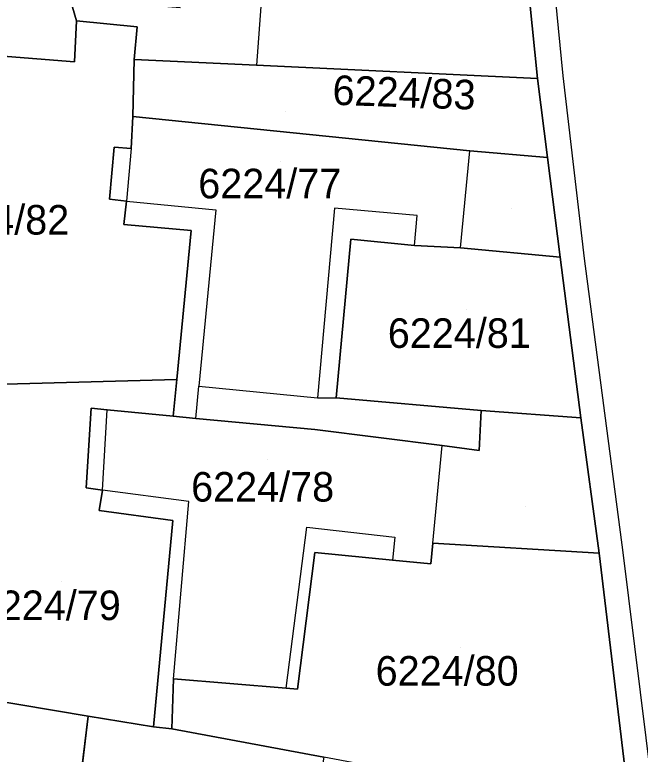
# Model space of a CAD drawing. Extents: x -266199 to -261993, y -1239047 to -1235108.
# Drawn here: x -263864.11 to -263821.83, y -1236130.88 to -1236080.9 of the extents above; entities that cross this region are included whole.
import ezdxf

# ---------------------------------------------------------------- set-up
doc = ezdxf.new("R2010")
doc.units = 0
for name, color, linetype in [('body_kn', 7, 'Continuous'), ('kladpar_druhypozemkov', 7, 'Continuous'), ('kladpar_hranice', 7, 'Continuous'), ('kladpar_parcelnecisla', 7, 'Continuous'), ('kladpar_plochy', 7, 'Continuous'), ('zappar_hrandruhpozemk', 7, 'Continuous')]:
    doc.layers.add(name, color=color, linetype=linetype)

msp = doc.modelspace()

# ---------------------------------------------------------------- linework, layer by layer
at = {"layer": 'body_kn'}
for p, q in [((-263859.94, -1236081.3), (-263859.94, -1236081.3)), ((-263855.85, -1236081.71), (-263855.85, -1236081.71)), ((-263860.08, -1236084.08), (-263860.08, -1236084.08)), ((-263856.04, -1236083.92), (-263856.04, -1236083.92)), ((-263847.78, -1236084.31), (-263847.78, -1236084.31)), ((-263828.78, -1236085.21), (-263828.78, -1236085.21)), ((-263828.78, -1236085.21), (-263828.78, -1236085.21)), ((-263827.06, -1236085.03), (-263827.06, -1236085.03)), ((-263856.13, -1236087.78), (-263856.13, -1236087.78)), ((-263857.4, -1236089.84), (-263857.4, -1236089.84)), ((-263856.25, -1236089.93), (-263856.25, -1236089.93)), ((-263856.25, -1236089.93), (-263856.25, -1236089.93)), ((-263833.35, -1236090.09), (-263833.35, -1236090.09)), ((-263828.1, -1236090.56), (-263828.1, -1236090.56)), ((-263828.1, -1236090.56), (-263828.1, -1236090.56)), ((-263857.71, -1236093.37), (-263857.71, -1236093.37)), ((-263856.57, -1236093.51), (-263856.57, -1236093.51)), ((-263856.57, -1236093.51), (-263856.57, -1236093.51)), ((-263850.53, -1236094.08), (-263850.53, -1236094.08)), ((-263842.49, -1236093.97), (-263842.49, -1236093.97)), ((-263836.92, -1236094.47), (-263836.92, -1236094.47)), ((-263856.75, -1236095.07), (-263856.75, -1236095.07)), ((-263852.2, -1236095.49), (-263852.2, -1236095.49)), ((-263841.39, -1236096.06), (-263841.39, -1236096.06)), ((-263837.08, -1236096.5), (-263837.08, -1236096.5)), ((-263837.08, -1236096.5), (-263837.08, -1236096.5)), ((-263833.99, -1236096.65), (-263833.99, -1236096.65)), ((-263833.99, -1236096.65), (-263833.99, -1236096.65)), ((-263827.25, -1236097.28), (-263827.25, -1236097.28)), ((-263827.25, -1236097.28), (-263827.25, -1236097.28)), ((-263825.61, -1236097.38), (-263825.61, -1236097.38)), ((-263853.16, -1236105.55), (-263853.16, -1236105.55)), ((-263851.67, -1236106), (-263851.67, -1236106)), ((-263851.67, -1236106), (-263851.67, -1236106)), ((-263843.65, -1236106.79), (-263843.65, -1236106.79)), ((-263843.65, -1236106.79), (-263843.65, -1236106.79)), ((-263842.38, -1236106.8), (-263842.38, -1236106.8)), ((-263858.95, -1236107.5), (-263858.95, -1236107.5)), ((-263858.95, -1236107.5), (-263858.95, -1236107.5)), ((-263857.86, -1236107.61), (-263857.86, -1236107.61)), ((-263832.59, -1236107.65), (-263832.59, -1236107.65)), ((-263853.4, -1236108.04), (-263853.4, -1236108.04)), ((-263851.88, -1236108.19), (-263851.88, -1236108.19)), ((-263851.88, -1236108.19), (-263851.88, -1236108.19)), ((-263825.85, -1236108.15), (-263825.85, -1236108.15)), ((-263843.84, -1236108.94), (-263843.84, -1236108.94)), ((-263835.23, -1236110.02), (-263835.23, -1236110.02)), ((-263832.71, -1236110.36), (-263832.71, -1236110.36)), ((-263859.28, -1236112.88), (-263859.28, -1236112.88)), ((-263858.19, -1236113.03), (-263858.19, -1236113.03)), ((-263852.34, -1236113.81), (-263852.34, -1236113.81)), ((-263858.41, -1236114.41), (-263858.41, -1236114.41)), ((-263853.42, -1236115.08), (-263853.42, -1236115.08)), ((-263844.38, -1236115.54), (-263844.38, -1236115.54)), ((-263838.43, -1236116.22), (-263838.43, -1236116.22)), ((-263835.86, -1236116.62), (-263835.86, -1236116.62)), ((-263835.86, -1236116.62), (-263835.86, -1236116.62)), ((-263843.84, -1236117.26), (-263843.84, -1236117.26)), ((-263824.6, -1236117.29), (-263824.6, -1236117.29)), ((-263824.6, -1236117.29), (-263824.6, -1236117.29)), ((-263823.01, -1236117.24), (-263823.01, -1236117.24)), ((-263838.58, -1236117.76), (-263838.58, -1236117.76)), ((-263835.99, -1236118.01), (-263835.99, -1236118.01)), ((-263853.38, -1236125.79), (-263853.38, -1236125.79)), ((-263853.38, -1236125.79), (-263853.38, -1236125.79)), ((-263845.76, -1236126.43), (-263845.76, -1236126.43)), ((-263845.76, -1236126.43), (-263845.76, -1236126.43)), ((-263845.01, -1236126.49), (-263845.01, -1236126.49)), ((-263859.15, -1236128.31), (-263859.15, -1236128.31)), ((-263854.74, -1236129.03), (-263854.74, -1236129.03)), ((-263854.74, -1236129.03), (-263854.74, -1236129.03)), ((-263853.49, -1236129.17), (-263853.49, -1236129.17))]:
    msp.add_line(p, q, dxfattribs=at)
at = {"layer": 'kladpar_druhypozemkov'}
for p, q in [((-263845.81, -1236087.45), (-263845.81, -1236087.45)), ((-263846.17, -1236090.83), (-263846.17, -1236090.83)), ((-263830.53, -1236093.97), (-263830.53, -1236093.97)), ((-263833.59, -1236100.82), (-263833.59, -1236100.82)), ((-263847.01, -1236110.97), (-263847.01, -1236110.97)), ((-263829.58, -1236114.17), (-263829.58, -1236114.17)), ((-263860.98, -1236119.22), (-263860.98, -1236119.22)), ((-263833.97, -1236123.65), (-263833.97, -1236123.65))]:
    msp.add_line(p, q, dxfattribs=at)
at = {"layer": 'kladpar_hranice'}
for points in [[(-263871.92, -1236060.66), (-263859.51, -1236061.48), (-263859.58, -1236062.68), (-263860.4, -1236062.67), (-263863.87, -1236062.39), (-263864.42, -1236062.35), (-263864.88, -1236069.15), (-263864.48, -1236069.18), (-263859.99, -1236069.49), (-263860.37, -1236079.82), (-263859.94, -1236081.3), (-263860.08, -1236084.08), (-263869.72, -1236083.31), (-263872.43, -1236083.2), (-263871.92, -1236060.66)], [(-263842.97, -1236070.54), (-263830.19, -1236071.16), (-263828.78, -1236085.21), (-263847.78, -1236084.31), (-263856.04, -1236083.92), (-263855.85, -1236081.71), (-263859.94, -1236081.3), (-263860.37, -1236079.82), (-263858.84, -1236079.94), (-263852.93, -1236080.41), (-263852.39, -1236069.96), (-263846.76, -1236070.41), (-263842.97, -1236070.54)], [(-263815.36, -1236191.93), (-263815.98, -1236186.31), (-263816.62, -1236180.75), (-263818.5, -1236166.16), (-263819.65, -1236157.18), (-263821.04, -1236146.07), (-263821.96, -1236139.16), (-263822.09, -1236138.12), (-263822.48, -1236134.98), (-263824.6, -1236117.29), (-263825.85, -1236108.15), (-263827.25, -1236097.28), (-263828.1, -1236090.56), (-263828.78, -1236085.21), (-263830.19, -1236071.16)], [(-263869.72, -1236083.31), (-263860.08, -1236084.08), (-263859.94, -1236081.3), (-263855.85, -1236081.71), (-263856.04, -1236083.92), (-263856.13, -1236087.78), (-263856.25, -1236089.93), (-263857.4, -1236089.84), (-263857.71, -1236093.37), (-263856.57, -1236093.51), (-263856.75, -1236095.07), (-263852.2, -1236095.49), (-263853.16, -1236105.55), (-263867.26, -1236105.94), (-263869.2, -1236105.93), (-263870.45, -1236091.57), (-263869.72, -1236083.31)], [(-263828.78, -1236085.21), (-263828.1, -1236090.56), (-263833.35, -1236090.09), (-263856.13, -1236087.78), (-263856.04, -1236083.92), (-263847.78, -1236084.31), (-263828.78, -1236085.21)], [(-263828.1, -1236090.56), (-263827.25, -1236097.28), (-263833.99, -1236096.65), (-263837.08, -1236096.5), (-263841.39, -1236096.06), (-263842.38, -1236106.8), (-263832.59, -1236107.65), (-263832.71, -1236110.36), (-263835.23, -1236110.02), (-263843.84, -1236108.94), (-263851.88, -1236108.19), (-263853.4, -1236108.04), (-263853.16, -1236105.55), (-263852.2, -1236095.49), (-263856.75, -1236095.07), (-263856.57, -1236093.51), (-263857.71, -1236093.37), (-263857.4, -1236089.84), (-263856.25, -1236089.93), (-263856.13, -1236087.78), (-263833.35, -1236090.09), (-263828.1, -1236090.56)], [(-263827.25, -1236097.28), (-263825.85, -1236108.15), (-263832.59, -1236107.65), (-263842.38, -1236106.8), (-263841.39, -1236096.06), (-263837.08, -1236096.5), (-263833.99, -1236096.65), (-263827.25, -1236097.28)], [(-263854.74, -1236129.03), (-263859.15, -1236128.31), (-263868.56, -1236126.73), (-263867.26, -1236105.94), (-263853.16, -1236105.55), (-263853.4, -1236108.04), (-263857.86, -1236107.61), (-263858.95, -1236107.5), (-263859.28, -1236112.88), (-263858.19, -1236113.03), (-263858.41, -1236114.41), (-263853.42, -1236115.08), (-263854.74, -1236129.03)], [(-263858.95, -1236107.5), (-263857.86, -1236107.61), (-263853.4, -1236108.04), (-263851.88, -1236108.19), (-263843.84, -1236108.94), (-263835.23, -1236110.02), (-263832.71, -1236110.36), (-263832.59, -1236107.65), (-263825.85, -1236108.15), (-263824.6, -1236117.29), (-263835.86, -1236116.62), (-263835.99, -1236118.01), (-263838.58, -1236117.76), (-263843.84, -1236117.26), (-263845.01, -1236126.49), (-263845.76, -1236126.43), (-263853.38, -1236125.79), (-263853.49, -1236129.17), (-263854.74, -1236129.03), (-263853.42, -1236115.08), (-263858.41, -1236114.41), (-263858.19, -1236113.03), (-263859.28, -1236112.88), (-263858.95, -1236107.5)], [(-263824.6, -1236117.29), (-263822.48, -1236134.98), (-263843.23, -1236131.08), (-263853.49, -1236129.17), (-263853.38, -1236125.79), (-263845.76, -1236126.43), (-263845.01, -1236126.49), (-263843.84, -1236117.26), (-263838.58, -1236117.76), (-263835.99, -1236118.01), (-263835.86, -1236116.62), (-263824.6, -1236117.29)], [(-263896.72, -1236166.69), (-263898.02, -1236125.27), (-263868.56, -1236126.73), (-263859.15, -1236128.31), (-263861.8, -1236149.93), (-263863.71, -1236167.13), (-263896.72, -1236166.69)], [(-263845.91, -1236152.71), (-263861.8, -1236149.93), (-263859.15, -1236128.31), (-263854.74, -1236129.03), (-263853.49, -1236129.17), (-263843.23, -1236131.08), (-263843.88, -1236134.81), (-263846.29, -1236134.31), (-263847.25, -1236139.09), (-263847.66, -1236141.05), (-263844.15, -1236141.77), (-263845.91, -1236152.71)]]:
    msp.add_lwpolyline(points, dxfattribs=at)
at = {"layer": 'kladpar_plochy'}
for p, q in [((-263868.56, -1236126.73), (-263859.15, -1236128.31)), ((-263859.15, -1236128.31), (-263861.8, -1236149.93))]:
    msp.add_line(p, q, dxfattribs=at)
for points in [[(-263871.92, -1236060.66), (-263859.51, -1236061.48), (-263859.58, -1236062.68), (-263860.4, -1236062.67), (-263863.87, -1236062.39), (-263864.42, -1236062.35), (-263864.88, -1236069.15), (-263864.48, -1236069.18), (-263859.99, -1236069.49), (-263860.37, -1236079.82), (-263859.94, -1236081.3), (-263860.08, -1236084.08), (-263869.72, -1236083.31), (-263872.43, -1236083.2)], [(-263842.97, -1236070.54), (-263830.19, -1236071.16), (-263828.78, -1236085.21), (-263847.78, -1236084.31), (-263856.04, -1236083.92), (-263855.85, -1236081.71), (-263859.94, -1236081.3), (-263860.37, -1236079.82), (-263858.84, -1236079.94), (-263852.93, -1236080.41), (-263852.39, -1236069.96), (-263846.76, -1236070.41)], [(-263869.72, -1236083.31), (-263860.08, -1236084.08), (-263859.94, -1236081.3), (-263855.85, -1236081.71), (-263856.04, -1236083.92), (-263856.13, -1236087.78), (-263856.25, -1236089.93), (-263857.4, -1236089.84), (-263857.71, -1236093.37), (-263856.57, -1236093.51), (-263856.75, -1236095.07), (-263852.2, -1236095.49), (-263853.16, -1236105.55), (-263867.26, -1236105.94), (-263869.2, -1236105.93), (-263870.45, -1236091.57)], [(-263828.78, -1236085.21), (-263828.1, -1236090.56), (-263833.35, -1236090.09), (-263856.13, -1236087.78), (-263856.04, -1236083.92), (-263847.78, -1236084.31)], [(-263828.1, -1236090.56), (-263827.25, -1236097.28), (-263833.99, -1236096.65), (-263837.08, -1236096.5), (-263841.39, -1236096.06), (-263842.38, -1236106.8), (-263832.59, -1236107.65), (-263832.71, -1236110.36), (-263835.23, -1236110.02), (-263843.84, -1236108.94), (-263851.88, -1236108.19), (-263853.4, -1236108.04), (-263853.16, -1236105.55), (-263852.2, -1236095.49), (-263856.75, -1236095.07), (-263856.57, -1236093.51), (-263857.71, -1236093.37), (-263857.4, -1236089.84), (-263856.25, -1236089.93), (-263856.13, -1236087.78), (-263833.35, -1236090.09)], [(-263827.25, -1236097.28), (-263825.85, -1236108.15), (-263832.59, -1236107.65), (-263842.38, -1236106.8), (-263841.39, -1236096.06), (-263837.08, -1236096.5), (-263833.99, -1236096.65)], [(-263854.74, -1236129.03), (-263859.15, -1236128.31), (-263868.56, -1236126.73), (-263867.26, -1236105.94), (-263853.16, -1236105.55), (-263853.4, -1236108.04), (-263857.86, -1236107.61), (-263858.95, -1236107.5), (-263859.28, -1236112.88), (-263858.19, -1236113.03), (-263858.41, -1236114.41), (-263853.42, -1236115.08)], [(-263858.95, -1236107.5), (-263857.86, -1236107.61), (-263853.4, -1236108.04), (-263851.88, -1236108.19), (-263843.84, -1236108.94), (-263835.23, -1236110.02), (-263832.71, -1236110.36), (-263832.59, -1236107.65), (-263825.85, -1236108.15), (-263824.6, -1236117.29), (-263835.86, -1236116.62), (-263835.99, -1236118.01), (-263838.58, -1236117.76), (-263843.84, -1236117.26), (-263845.01, -1236126.49), (-263845.76, -1236126.43), (-263853.38, -1236125.79), (-263853.49, -1236129.17), (-263854.74, -1236129.03), (-263853.42, -1236115.08), (-263858.41, -1236114.41), (-263858.19, -1236113.03), (-263859.28, -1236112.88)], [(-263824.6, -1236117.29), (-263822.48, -1236134.98), (-263843.23, -1236131.08), (-263853.49, -1236129.17), (-263853.38, -1236125.79), (-263845.76, -1236126.43), (-263845.01, -1236126.49), (-263843.84, -1236117.26), (-263838.58, -1236117.76), (-263835.99, -1236118.01), (-263835.86, -1236116.62)], [(-263845.91, -1236152.71), (-263861.8, -1236149.93), (-263859.15, -1236128.31), (-263854.74, -1236129.03), (-263853.49, -1236129.17), (-263843.23, -1236131.08), (-263843.88, -1236134.81), (-263846.29, -1236134.31), (-263847.25, -1236139.09), (-263847.66, -1236141.05), (-263844.15, -1236141.77)]]:
    msp.add_lwpolyline(points, close=True, dxfattribs=at)
msp.add_lwpolyline([(-263815.36, -1236191.93), (-263815.98, -1236186.31), (-263816.62, -1236180.75), (-263818.5, -1236166.16), (-263819.65, -1236157.18), (-263821.04, -1236146.07), (-263821.96, -1236139.16), (-263822.09, -1236138.12), (-263822.48, -1236134.98), (-263824.6, -1236117.29), (-263825.85, -1236108.15), (-263827.25, -1236097.28), (-263828.1, -1236090.56), (-263828.78, -1236085.21), (-263830.19, -1236071.16)], dxfattribs=at)
at = {"layer": 'zappar_hrandruhpozemk'}
for p, q in [((-263846.76, -1236070.41), (-263847.78, -1236084.31)), ((-263828.45, -1236071.09), (-263827.06, -1236085.03)), ((-263856.25, -1236089.93), (-263856.57, -1236093.51)), ((-263833.99, -1236096.65), (-263833.35, -1236090.09)), ((-263856.57, -1236093.51), (-263850.53, -1236094.08)), ((-263850.53, -1236094.08), (-263851.67, -1236106)), ((-263842.49, -1236093.97), (-263843.65, -1236106.79)), ((-263851.88, -1236108.19), (-263851.67, -1236106)), ((-263851.67, -1236106), (-263843.65, -1236106.79)), ((-263843.65, -1236106.79), (-263842.38, -1236106.8)), ((-263835.86, -1236116.62), (-263835.23, -1236110.02)), ((-263853.38, -1236125.79), (-263852.34, -1236113.81)), ((-263845.76, -1236126.43), (-263844.38, -1236115.54)), ((-263844.38, -1236115.54), (-263838.43, -1236116.22)), ((-263838.43, -1236116.22), (-263838.58, -1236117.76))]:
    msp.add_line(p, q, dxfattribs=at)
for points in [[(-263827.06, -1236085.03), (-263825.61, -1236097.38), (-263823.01, -1236117.24), (-263819.5, -1236145.58)], [(-263837.08, -1236096.5), (-263836.92, -1236094.47), (-263842.49, -1236093.97)], [(-263852.34, -1236113.81), (-263858.19, -1236113.03), (-263857.86, -1236107.61)]]:
    msp.add_lwpolyline(points, dxfattribs=at)

# ---------------------------------------------------------------- texts
at = {"layer": 'kladpar_parcelnecisla'}
msp.add_text('6224/83', height=2, rotation=358, dxfattribs=at).set_placement((-263842.659, -1236086.981))
for s, p in [('6224/77', (-263851.71, -1236093.31)), ('6224/82', (-263870.102, -1236095.76)), ('6224/81', (-263838.896, -1236103.42)), ('6224/78', (-263852.191, -1236113.81)), ('6224/79', (-263866.617, -1236121.82)), ('6224/80', (-263839.717, -1236126.25))]:
    msp.add_text(s, height=2, dxfattribs=at).set_placement(p)

doc.saveas('drawing.dxf')
